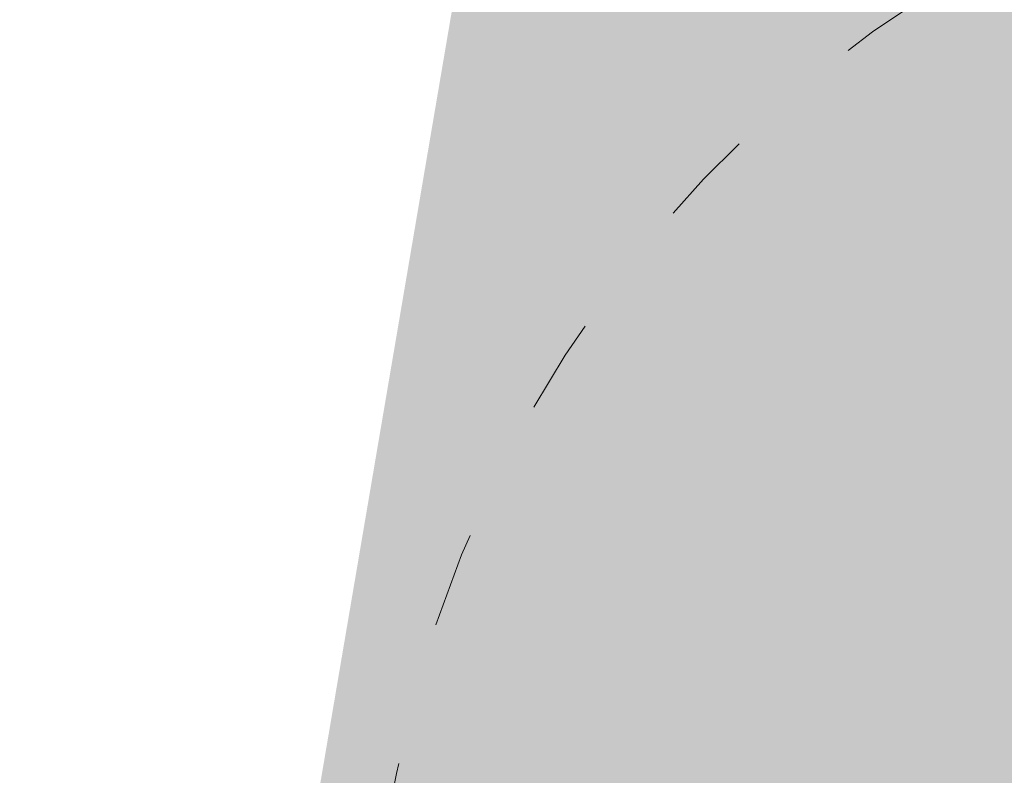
# Model space of a CAD drawing. Header units: inches. Extents: x -433 to 341, y -109 to 237.
# Tile 276 of 335: x -19.659 to -18.424, y 36.348 to 37.296. Entities that reach past the tile are written whole.
import ezdxf

# ---------------------------------------------------------------- set-up
doc = ezdxf.new("R2010")
doc.units = ezdxf.units.IN
doc.header["$MEASUREMENT"] = 0
doc.linetypes.add('ACAD_ISO03W100', pattern=[30, 12, -18])
for name, color, linetype, lineweight in [('1_mata', 7, 'Continuous', 5), ('1_projektowane', 7, 'Continuous', 5), ('1_trawa', 82, 'Continuous', 5), ('strefa', 7, 'ACAD_ISO03W100', 5)]:
    doc.layers.add(name, color=color, linetype=linetype, lineweight=lineweight)
picture_1 = doc.add_image_def('image1.jpg', size_in_pixel=(9921, 7015))

# ---------------------------------------------------------------- blocks, each defined once
blk = doc.blocks.new('fkkffkkf')
at = {"layer": 'strefa', "color": 0, "ltscale": 0.01}
blk.add_lwpolyline([(122.6177, 25.3827, 0.257734), (121.3483, 26.0836), (120.4327, 26.0836, 0.138494), (119.6481, 25.862, 0.366444), (118.3956, 24.3826), (118.3956, 23.9123, 0.238766), (119.0079, 22.7032, 0.323841), (120.4327, 21.6723), (121.3483, 21.6723, 0.258033), (122.6186, 22.3746, 0.253075), (123.2801, 23.621), (123.2801, 24.1357, 0.253264)], format="xyb", close=True, dxfattribs=at)

msp = doc.modelspace()

# ---------------------------------------------------------------- hatches: boundary and pattern name
at = {"layer": '1_trawa'}
h = msp.add_hatch(dxfattribs=at)
h.set_pattern_fill('GRASS', color=256, scale=0.5)
h.paths.add_polyline_path([(-17.6358, 46.0021), (-19.6193, 34.3585), (-19.5606, 34.3585), (-19.9064, 32.7514), (-16.1696, 32.1178), (-16.5674, 33.4722), (-13.689, 34.3177), (-13.5069, 36.9465), (-14.9798, 37.2304), (-14.0334, 42.1401), (-11.0876, 41.5722), (-12.034, 36.6626), (-13.5069, 36.9465), (-13.689, 34.3177), (-13.6157, 34.0681), (-13.172, 32.5577), (-10.9198, 33.1037), (-7.7465, 33.2189), (-7.9544, 34.7997), (-6.4609, 34.9223), (-4.6634, 43.6288), (-12.4655, 45.1889)])
h.paths.add_polyline_path([(-19.9064, 32.7514), (-20.7685, 28.2246), (-14.0472, 27.0189), (-7.5288, 28.8347), (-7.3746, 28.8692), (-7.5144, 30.1563), (-7.687, 33.2267), (-10.9198, 33.1037), (-13.172, 32.5577), (-11.998, 28.5609), (-14.8763, 27.7154), (-16.1696, 32.1178)])
h.paths.add_polyline_path([(-7.9067, 12.4075), (-6.8863, 20.6073), (-19.7709, 21.5558), (-19.6396, 24.1561), (-26.3777, 24.533), (-26.6902, 18.9399), (-26.1417, 18.9093), (-26.0918, 18.9066), (-26.1731, 17.411), (-20.683, 17.0688), (-20.4224, 19.5543), (-14.2477, 19.2738), (-14.619, 13.3328)])
h.paths.add_polyline_path([(-26.5965, 20.6175), (-39.1407, 21.1882), (-39.6217, 12.2972), (-29.4944, 11.5827), (-29.0351, 19.1059), (-32.4008, 19.3045), (-32.5636, 16.3089), (-34.5607, 16.4175), (-34.6421, 14.9197), (-38.6362, 15.1368), (-38.2516, 19.6496), (-26.6876, 18.9412)])

# ---------------------------------------------------------------- block references
at = {"layer": '1_projektowane', "rotation": 78.92617656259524}
msp.add_blockref('fkkffkkf', (-16.8963, -87.7484), dxfattribs=at)

# ---------------------------------------------------------------- pictures from other files: only their frames are drawn
at = {"layer": '1_mata'}
image = msp.add_image(picture_1, insert=(46.7118, -108.6544), size_in_units=(210.5211, 148.8565), rotation=90, dxfattribs=dict(at, fade=30))
image.dxf.flags = 7

doc.saveas('drawing.dxf')
